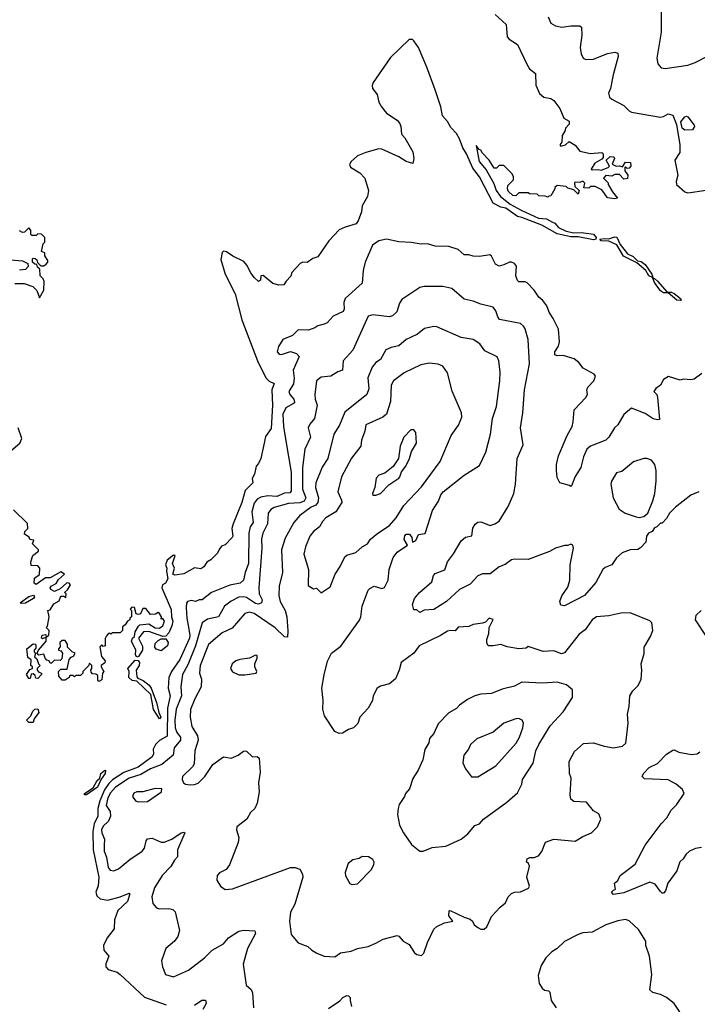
# Model space of a CAD drawing. Extents: x 1603745 to 1745082, y 385868 to 533966.
# Tile 385 of 646: x 1668096 to 1672546, y 458059 to 464527. Entities that reach past the tile are written whole.
import ezdxf

# ---------------------------------------------------------------- set-up
doc = ezdxf.new("R2010")
doc.units = 0

msp = doc.modelspace()

# ---------------------------------------------------------------- linework, layer by layer
at = {"layer": '0CON20XD'}
for points in [[(1672308.8, 464585), (1672308.9, 464445), (1672280, 464275), (1672287, 464237), (1672309.5, 464209.5), (1672335, 464205.8), (1672485, 464227.1), (1672533.3, 464245), (1672612.4, 464287.6)], [(1671219.8, 464559.8), (1671290, 464495), (1671298.2, 464415), (1671309.8, 464399.8), (1671365, 464364.4), (1671426.1, 464233.9), (1671445, 464204), (1671483.9, 464173.9), (1671487, 464097), (1671510.9, 464040.9), (1671537.8, 464017.8), (1671585, 464008.1), (1671603.8, 463995), (1671643.6, 463943.6), (1671670.7, 463880.7), (1671705, 463860), (1671705, 463840), (1671680, 463815), (1671676.2, 463795), (1671658.8, 463765), (1671657, 463723), (1671642.5, 463705), (1671650, 463695), (1671680, 463705), (1671705, 463726.2), (1671745, 463702), (1671775, 463662.5), (1671845, 463648.8), (1671920, 463655), (1671927.5, 463645), (1671927.5, 463622.5), (1671920, 463610), (1671872.5, 463585), (1671850, 463545), (1671855, 463540), (1671895, 463542.5), (1671915, 463537.5), (1671960, 463555), (1671970, 463565), (1671947.5, 463605), (1671975, 463627.5), (1671997.5, 463625), (1672002.5, 463615), (1671988.3, 463578.3), (1672013.6, 463563.6), (1672035, 463567.5), (1672055, 463560), (1672075, 463590), (1672108.3, 463588.3), (1672110, 463565), (1672098.3, 463551.7), (1672085, 463550), (1672075, 463560), (1672070, 463555), (1672070, 463535), (1672090, 463505), (1672087, 463483), (1672065, 463480), (1672035, 463510), (1672005, 463510), (1671985, 463500), (1671945, 463502.5), (1671930, 463485), (1671960, 463455), (1671960, 463445), (1671989.2, 463395), (1672022.5, 463355), (1672005, 463349.2), (1671956.7, 463356.7), (1671936, 463385), (1671918.8, 463408.8), (1671875, 463430), (1671845, 463430), (1671835, 463420), (1671801.7, 463421.7), (1671806.7, 463453.3), (1671795, 463465.6), (1671775, 463457.5), (1671745, 463460), (1671740, 463455), (1671741.7, 463431.7), (1671770, 463405), (1671765, 463380), (1671735, 463410), (1671695, 463420), (1671685, 463430), (1671625, 463437.5), (1671610, 463425), (1671610, 463415), (1671585, 463370), (1671571.7, 463368.3), (1671565, 463360), (1671547.5, 463367.5), (1671505, 463370), (1671495, 463380), (1671445, 463382.5), (1671435, 463390), (1671375, 463390), (1671355, 463370), (1671335, 463372.5), (1671305, 463400), (1671300, 463415), (1671301.7, 463438.3), (1671340, 463475), (1671340, 463495), (1671330, 463515), (1671275, 463570), (1671245, 463570), (1671228.3, 463551.7), (1671211.7, 463551.7), (1671180, 463605), (1671135, 463650), (1671125, 463670), (1671113.3, 463673.3), (1671095, 463700), (1671113.8, 463595), (1671160.4, 463540.4), (1671210, 463450), (1671225, 463405.6), (1671254.4, 463365), (1671318.2, 463315), (1671388.5, 463275), (1671502.6, 463222.6), (1671555, 463218.9), (1671595, 463197.3), (1671609.7, 463189.7), (1671635, 463161.4), (1671685, 463138), (1671735, 463126.7), (1671785, 463129.6), (1671865, 463116.9), (1671881.5, 463095), (1671880, 463085), (1671865, 463081.6), (1671765, 463100.7), (1671715, 463099.6), (1671625, 463119.7), (1671525, 463176), (1671395, 463228.1), (1671365, 463234.4), (1671287.9, 463287.9), (1671255, 463295.3), (1671205, 463320.8), (1671115, 463494.3), (1671071.6, 463551.6), (1671031.1, 463645), (1671005.8, 463685), (1670985, 463744.3), (1670965, 463778.9), (1670928, 463818), (1670905, 463857.1), (1670872.9, 463895), (1670862.1, 463955), (1670824.8, 464065), (1670770.2, 464215), (1670715, 464344.5), (1670685, 464388.9), (1670675, 464397.1), (1670655, 464396), (1670532.1, 464277.9), (1670417.1, 464115), (1670410, 464095), (1670414, 464075), (1670444.3, 464035), (1670455.6, 463985), (1670472.9, 463955), (1670505, 463912), (1670575, 463866.7), (1670592.5, 463845), (1670600, 463825), (1670602.5, 463775), (1670625, 463750), (1670678.8, 463658.8), (1670683.8, 463615), (1670677.5, 463582.5), (1670635, 463596), (1670586.8, 463626.8), (1670475.5, 463675.5), (1670455, 463679.4), (1670368.8, 463655), (1670315, 463632.5), (1670273.1, 463595), (1670262.9, 463575), (1670267.9, 463557.9), (1670329.8, 463519.8), (1670363.3, 463485), (1670386.7, 463405), (1670381.2, 463365), (1670344.5, 463305), (1670341.9, 463265), (1670320, 463205), (1670305, 463185.7), (1670232.5, 463165), (1670194.4, 463145.6), (1670125.6, 463074.4), (1670055, 462968), (1670021.4, 462958.6), (1669985, 462932.5), (1669955, 462933.3), (1669937.5, 462925), (1669883.6, 462866.4), (1669877, 462843), (1669845, 462810), (1669830, 462785), (1669797, 462783), (1669757.5, 462795), (1669695, 462846.7), (1669680, 462845), (1669677.5, 462815), (1669665, 462806.7), (1669635, 462832.5), (1669615, 462863.8), (1669588, 462915), (1669568.3, 462938.3), (1669495, 462972.5), (1669455, 463002), (1669435, 463006.2), (1669425, 462997.5), (1669417.5, 462952.5), (1669445.3, 462855), (1669510.6, 462725), (1669555.3, 462555), (1669657.1, 462285), (1669711.6, 462175), (1669735, 462153.2), (1669766.7, 462136.7), (1669751, 462095), (1669755.7, 461995.7), (1669748.2, 461841.8), (1669710.9, 461789.1), (1669700.8, 461745), (1669678.8, 461645), (1669665, 461612.5), (1669650, 461595), (1669638.8, 461541.2), (1669623.6, 461513.6), (1669626.2, 461485), (1669576.8, 461433.2), (1669553.9, 461355), (1669497.5, 461215), (1669489.2, 461185), (1669495.8, 461135), (1669491.2, 461125), (1669445, 461076.7), (1669422.3, 461067.7), (1669405, 461047.5), (1669395, 461023.3), (1669351.2, 460978.8), (1669325, 460962.5), (1669305, 460932.5), (1669285, 460920), (1669245, 460926.7), (1669175, 460887.5), (1669115, 460877.5), (1669102.5, 460885), (1669112.5, 460925), (1669100, 460955), (1669117, 461007), (1669105, 461010), (1669065, 460976.7), (1669054.4, 460945), (1669062.5, 460925), (1669060, 460905), (1669068.8, 460855), (1669054, 460826), (1669033.3, 460815), (1669028.8, 460795), (1669091.5, 460651.5), (1669092.3, 460605), (1669101.4, 460575), (1669095, 460546.2)], [(1671566.5, 464545), (1671584, 464504), (1671615, 464486.5), (1671657, 464477), (1671715, 464485.5), (1671775, 464485.8), (1671785, 464477.5), (1671788.6, 464425), (1671776.7, 464345), (1671783, 464303), (1671796.7, 464275), (1671815, 464266), (1671865, 464266.9), (1671957.5, 464305), (1672005, 464314), (1672025, 464306.7), (1672025.6, 464285), (1671993.1, 464165), (1671975.8, 464075), (1671964.1, 464044.1), (1671968.8, 464018.8), (1671985, 464004), (1672063.2, 463963.2), (1672098, 463928), (1672115, 463919.5), (1672305, 463886.5), (1672325, 463890), (1672355, 463908.9), (1672385, 463899.5), (1672408.9, 463838.9), (1672432.7, 463705), (1672430.8, 463655), (1672398.6, 463605), (1672418.9, 463505), (1672407.5, 463465), (1672408.8, 463445), (1672464.2, 463395), (1672485, 463389.5), (1672605, 463407.3)], [(1672465, 463801.1), (1672447.2, 463815), (1672438.2, 463855), (1672465, 463887.8), (1672475, 463892.5), (1672485, 463888.8), (1672526.2, 463835), (1672528.8, 463825), (1672515, 463804), (1672465, 463801.1)], [(1668063.9, 462793.9), (1668125, 462793.3), (1668182.5, 462775), (1668208.3, 462748.3), (1668225, 462700), (1668255, 462750), (1668256.4, 462806.4), (1668250, 462825), (1668230, 462845), (1668228.3, 462888.3), (1668211.7, 462901.7), (1668208.3, 462918.3), (1668195, 462920), (1668180, 462935), (1668180, 462955), (1668185, 462960), (1668198.3, 462958.3), (1668208.3, 462948.3), (1668211.7, 462931.7), (1668235, 462910), (1668255, 462910), (1668269.3, 462920.7), (1668280, 462935), (1668280, 462945), (1668260, 462975), (1668260, 462995), (1668240, 463005), (1668250, 463055), (1668260, 463065), (1668260, 463095), (1668238.3, 463118.3), (1668215, 463120), (1668205, 463110), (1668175, 463110), (1668170, 463115), (1668170, 463145), (1668155, 463160), (1668128.3, 463131.7), (1668115, 463130), (1668095, 463140)], [(1672576.3, 462203.7), (1672525, 462166.2), (1672505, 462162), (1672455, 462166), (1672435, 462160), (1672356.4, 462183.6), (1672325, 462163.3), (1672305, 462126.2), (1672275, 462104.3), (1672261.4, 462085), (1672280, 462065), (1672285.9, 462045.9), (1672298.8, 461901.2), (1672285, 461898), (1672257.5, 461905), (1672205, 461939.2), (1672115, 461974.2), (1672065, 461932.5), (1672023.6, 461866.4), (1672002.2, 461845), (1671965.6, 461785), (1671945, 461765.6), (1671845, 461724.6), (1671820, 461705), (1671798.5, 461655), (1671781.4, 461585), (1671744.3, 461525.7), (1671720, 461465), (1671715, 461460), (1671707, 461467), (1671642.5, 461485), (1671625, 461520), (1671620.6, 461565), (1671620.9, 461605), (1671635, 461662), (1671692.1, 461795), (1671724.5, 461855), (1671732.2, 461885), (1671737.8, 461965), (1671815, 462046), (1671824.4, 462065), (1671821.9, 462095), (1671827.4, 462112.6), (1671867.5, 462155), (1671878, 462185), (1671868.3, 462198.3), (1671797.7, 462237.7), (1671767.5, 462275), (1671738.3, 462298.3), (1671665, 462321.2), (1671625, 462319.2), (1671611.2, 462325), (1671610, 462345), (1671635, 462383.3), (1671641.7, 462411.7), (1671634.2, 462495), (1671600.8, 462565), (1671572.9, 462605), (1671557.6, 462647.6), (1671532.7, 462682.7), (1671506, 462705), (1671475, 462750), (1671427.9, 462797.9), (1671415, 462804.2), (1671375, 462804.4), (1671365, 462813.8), (1671355.6, 462845), (1671358.5, 462908.5), (1671346, 462925), (1671326.1, 462933.9), (1671312.5, 462935), (1671275, 462916), (1671245, 462908.8), (1671221.7, 462921.7), (1671195, 462973.8), (1671182.7, 462982.7), (1671115, 462972.2), (1671075, 462974.2), (1671045, 462983.3), (1671015, 462981.2), (1670975, 463016.7), (1670915, 463037.5), (1670825, 463038.6), (1670775, 463054.3), (1670732.4, 463052.4), (1670666.1, 463063.9), (1670585, 463067.5), (1670505, 463085.8), (1670455, 463073.8), (1670413.7, 463046.3), (1670364.3, 462935), (1670351.4, 462878.6), (1670344.3, 462795.7), (1670234.2, 462695), (1670225, 462670), (1670227.1, 462625), (1670220.9, 462609.1), (1670155, 462580), (1670115, 462535.8), (1670095, 462527.1), (1670055, 462516.9), (1670035, 462502.9), (1669992.2, 462487.8), (1669925, 462488.6), (1669887, 462453), (1669824, 462425), (1669795, 462380), (1669787.5, 462345), (1669799.7, 462329.7), (1669815, 462328.1), (1669875, 462346.9), (1669913.4, 462333.4), (1669932, 462315), (1669891.6, 462225), (1669898.4, 462171.6), (1669894.7, 462135.3), (1669862.5, 462085), (1669870.6, 462065), (1669895.6, 462035), (1669901.1, 462015), (1669895.3, 462004.7), (1669843.8, 461976.2), (1669824.3, 461935), (1669829.1, 461855), (1669848.5, 461735), (1669878.6, 461555), (1669879.3, 461430.7), (1669870.5, 461419.5), (1669835, 461417.7), (1669785, 461395.6), (1669725, 461398.5), (1669679.1, 461390.9), (1669655, 461377.7), (1669635, 461350.5), (1669620.4, 461295), (1669628.9, 461225), (1669608.6, 461195), (1669600.6, 461155), (1669598.8, 460955), (1669576.2, 460895), (1669565.5, 460844.5), (1669543.9, 460826.1), (1669475, 460811.4), (1669356.7, 460765), (1669295, 460716.2), (1669274.6, 460715.4), (1669250, 460705), (1669225, 460711.5), (1669198.6, 460705), (1669191.5, 460695), (1669188.6, 460665), (1669192.7, 460595), (1669202.8, 460547.2), (1669213.5, 460485), (1669211.1, 460465), (1669148.3, 460325), (1669092.4, 460245), (1669075.2, 460205), (1669070.2, 460135), (1669083.7, 460085), (1669066, 460005), (1669065, 459821.2), (1669015, 459791.9), (1668988.7, 459765), (1668973.2, 459735), (1668975.2, 459705), (1668965.9, 459684.1), (1668875, 459617.1), (1668778.9, 459581.1), (1668705.8, 459534.2), (1668681, 459509), (1668652.7, 459467.3), (1668622, 459395), (1668609.7, 459345), (1668609.4, 459295), (1668585.9, 459245), (1668576.3, 459195), (1668578.9, 459075), (1668615.9, 458895), (1668611.7, 458838.3), (1668596.2, 458795), (1668601.5, 458771.5), (1668625, 458751.1), (1668673.7, 458743.7), (1668755, 458764.2), (1668815, 458790), (1668818.8, 458785), (1668803.8, 458735), (1668740, 458675), (1668717.5, 458615), (1668715.6, 458555), (1668669.4, 458495), (1668646.7, 458445), (1668649.4, 458415), (1668682, 458375), (1668660.8, 458325), (1668661.4, 458305), (1668677.6, 458287.6), (1668735, 458269.6), (1668755.8, 458255.8), (1668915, 458106.9), (1669056.8, 458056.8)], [(1672435, 462682.5), (1672411.5, 462685), (1672355, 462732.5), (1672325, 462733.2), (1672304.5, 462745), (1672265, 462801.5), (1672252.7, 462832.7), (1672227.3, 462845), (1672208.4, 462878.4), (1672148.8, 462928.8), (1672062.5, 462972.5), (1672018.1, 463048.1), (1671965, 463071.1), (1671914.1, 463074.1), (1671906, 463085), (1671935, 463089.7), (1671965, 463086.4), (1672005, 463100.5), (1672017.3, 463097.3), (1672040.7, 463050.7), (1672088.3, 462988.3), (1672125, 462971.2), (1672153.5, 462943.5), (1672177.8, 462937.8), (1672205, 462918.4), (1672247.7, 462855), (1672256.7, 462826.7), (1672265, 462827.3), (1672285, 462809.4), (1672347.9, 462737.9), (1672375, 462736.7), (1672395, 462728.4), (1672436.2, 462695), (1672439.4, 462685), (1672435, 462682.5)], [(1668035, 462950), (1668113.9, 462943.9), (1668150, 462925), (1668152.5, 462905), (1668135, 462886.7), (1668095, 462882.5)], [(1671105.2, 460874.8), (1671055, 460819.1), (1670985, 460784.6), (1670899.1, 460705), (1670815, 460652.2), (1670752.9, 460647.1), (1670725, 460633.3), (1670705, 460650), (1670685, 460650), (1670676.7, 460685), (1670690, 460725), (1670721.1, 460765), (1670802.5, 460835), (1670812.9, 460875), (1670825, 460888.8), (1670887.5, 460912.5), (1670905.6, 460965), (1670945, 461017.5), (1670995.4, 461104.6), (1671025, 461127.5), (1671065, 461136.7), (1671073.1, 461186.9), (1671086.4, 461213.6), (1671105, 461225.6), (1671125, 461228.5), (1671185, 461204.5), (1671217.5, 461215), (1671245, 461232.5), (1671305, 461328.8), (1671341.1, 461415), (1671352.5, 461475), (1671364.4, 461645), (1671402.5, 461735), (1671384.2, 461845), (1671400, 461945), (1671410.9, 462095), (1671445.3, 462265.3), (1671434.6, 462425), (1671415, 462496), (1671404.6, 462514.6), (1671385, 462531.4), (1671247.5, 462557.5), (1671235.7, 462575), (1671224.2, 462615), (1671205, 462637.5), (1671125, 462658.6), (1671075, 462678.6), (1671015, 462690), (1670935, 462760.5), (1670875, 462773.3), (1670753.2, 462773.2), (1670725, 462767.5), (1670605, 462689.2), (1670589.4, 462665), (1670572.6, 462607.4), (1670545, 462581.1), (1670525, 462575.6), (1670415, 462588.6), (1670385, 462580), (1670283.5, 462355), (1670221.4, 462285), (1670215.3, 462224.7), (1670185, 462214.4), (1670140, 462185), (1670075, 462179.4), (1670045.7, 462155), (1670035.4, 462065), (1670037.3, 462035), (1670050.5, 461995), (1670032.5, 461907.5), (1670000.8, 461869.2), (1669991.1, 461845), (1670006.2, 461785), (1669969.1, 461705), (1669952.5, 461585), (1669952.8, 461527.2), (1669953.6, 461443.6), (1669974.8, 461385), (1669965, 461365.2), (1669935, 461353.1), (1669861.8, 461348.2), (1669768, 461322), (1669745, 461308.5), (1669726.8, 461285), (1669724.1, 461215), (1669691.9, 461155), (1669683.3, 461115), (1669686.3, 461055), (1669666, 460795), (1669669.8, 460755), (1669687.4, 460715), (1669683.4, 460696.6), (1669665, 460688), (1669645, 460691.7), (1669585, 460730.4), (1669565, 460736.5), (1669535, 460734.2), (1669485, 460707.8), (1669440, 460675), (1669400.6, 460605), (1669330.3, 460589.7), (1669295.2, 460564.8), (1669250, 460415), (1669200.6, 460289.4), (1669165.8, 460225), (1669154.2, 460145), (1669157.8, 460085), (1669122.9, 459997.1), (1669115.4, 459925), (1669117.5, 459875), (1669126.9, 459845), (1669151.1, 459815), (1669152.6, 459795), (1669110.4, 459745), (1669103.5, 459695), (1669030.4, 459635), (1668954.9, 459605.1), (1668892.2, 459567.8), (1668814.9, 459545.1), (1668725, 459485.6), (1668692.5, 459447.5), (1668675, 459414.6), (1668664.4, 459365), (1668689.6, 459325), (1668691.8, 459295), (1668678.5, 459261.5), (1668645, 459229.2), (1668633.7, 459205), (1668634.8, 459184.8), (1668651.8, 459145), (1668650, 459105), (1668651.2, 459065), (1668666, 459025), (1668677.5, 458957.5), (1668691.1, 458941.1), (1668715, 458936.7), (1668745, 458948.1), (1668819.3, 459010.7), (1668899.5, 459065), (1668914.6, 459085), (1668926.6, 459133.4), (1668935, 459145.8), (1668965, 459150.6), (1669025, 459124.7), (1669044.7, 459124.7), (1669095.7, 459144.3), (1669157.5, 459185), (1669175, 459189.1), (1669181.4, 459185), (1669133.4, 459075), (1669132.9, 459027.1), (1669113, 459007), (1669088.5, 458965), (1669032.3, 458905), (1668981.8, 458825), (1668962.7, 458765), (1668970.9, 458720.9), (1668995, 458692), (1669015, 458685.8), (1669075, 458688.8), (1669101.7, 458681.7), (1669117.7, 458667.7), (1669145.8, 458545), (1669135.6, 458505), (1669112.9, 458475), (1669056, 458425), (1669027.1, 458345), (1669032.9, 458305), (1669054.2, 458255), (1669105, 458240), (1669205, 458284.3), (1669309.2, 458365), (1669360.8, 458415), (1669435, 458457.5), (1669468, 458495), (1669535, 458538.6), (1669565.7, 458545.7), (1669640.8, 458540.8), (1669644.2, 458525), (1669592.7, 458425), (1669563.8, 458323.8), (1669584, 458185), (1669615.6, 458155.6), (1669624.4, 458135), (1669632, 458035)], [(1670165, 458370.6), (1670202.7, 458397.3), (1670271.9, 458408.1), (1670315, 458425.5), (1670385, 458440), (1670435, 458460), (1670482.4, 458487.6), (1670575, 458510.8), (1670586.9, 458506.9), (1670615, 458473.3), (1670653, 458453), (1670688.3, 458398.3), (1670705, 458386.7), (1670735, 458380), (1670750, 458395), (1670774.1, 458465.9), (1670815, 458553.3), (1670835, 458570), (1670886.1, 458593.9), (1670940, 458605), (1670915, 458640), (1670917.5, 458672.5), (1670923.6, 458676.4), (1671015, 458631.2), (1671055, 458618.8), (1671070, 458605), (1671081.7, 458581.7), (1671105, 458563.8), (1671125, 458553.3), (1671147, 458553), (1671165, 458567.5), (1671193.9, 458636.1), (1671252.3, 458697.7), (1671287.5, 458725), (1671303.3, 458765), (1671325, 458787.5), (1671345, 458796.2), (1671385, 458798.8), (1671437.9, 458822.1), (1671444, 458835), (1671427.5, 458895), (1671443.6, 458966.4), (1671436.7, 458985), (1671423.8, 458995), (1671430, 459015), (1671445.9, 459024.1), (1671475.8, 459024.2), (1671502.5, 459035), (1671525, 459062.5), (1671550, 459125), (1671605, 459143.3), (1671745, 459130), (1671795, 459162), (1671852.5, 459185), (1671890, 459225), (1671913.3, 459275), (1671900, 459310), (1671865, 459330), (1671818, 459388), (1671735, 459391.2), (1671716.4, 459406.4), (1671711.2, 459435), (1671718.8, 459545), (1671708, 459575), (1671704.2, 459655), (1671739.7, 459720.3), (1671798.3, 459771.7), (1671865, 459776), (1671935, 459754), (1671995, 459744), (1672055, 459753.8), (1672077.5, 459775), (1672092.9, 459905), (1672087.5, 459965), (1672099.4, 460015), (1672104.3, 460085), (1672122.2, 460117.8), (1672157.6, 460152.4), (1672178.1, 460195), (1672183.1, 460255), (1672177.1, 460295), (1672197.4, 460362.6), (1672196.7, 460405), (1672238.1, 460475), (1672254.3, 460515), (1672248, 460565), (1672235, 460578), (1672105, 460630), (1672045, 460627.5), (1671965, 460610.6), (1671885, 460604.4), (1671855, 460584.3), (1671810.6, 460519.4), (1671769.9, 460490.1), (1671675, 460367.5), (1671655, 460361.4), (1671605, 460380.5), (1671535, 460375.7), (1671435, 460410), (1671421.7, 460398.3), (1671375, 460394.3), (1671297.7, 460407.7), (1671255, 460423.3), (1671205, 460414), (1671172.5, 460415), (1671163.9, 460433.9), (1671163.8, 460455), (1671176.7, 460495), (1671180, 460535), (1671205, 460587.5), (1671180, 460595), (1671155, 460570), (1671135, 460563.3), (1671075, 460553.8), (1671045, 460540), (1670975, 460536.2), (1670955, 460513.3), (1670925, 460515.6), (1670905, 460510.4), (1670859.1, 460480.9), (1670718.8, 460415), (1670684.2, 460365), (1670601.2, 460305), (1670589.2, 460255), (1670565, 460198), (1670525, 460164), (1670465, 460150), (1670444.2, 460135.8), (1670418, 460085), (1670414, 460055), (1670384.3, 460005), (1670330, 459945), (1670315.9, 459904.1), (1670287.5, 459875), (1670255, 459864), (1670215, 459840), (1670195, 459837.5), (1670165, 459852), (1670096.9, 459955), (1670087.5, 459997.5), (1670089.4, 460055), (1670080.4, 460135), (1670095.5, 460224.5), (1670117.8, 460312.2), (1670143.7, 460366.3), (1670205, 460411.2), (1670328.3, 460581.7), (1670337.1, 460605), (1670346.1, 460675), (1670385, 460778.8), (1670395, 460790.8), (1670425, 460805.5), (1670475, 460790.6), (1670492.4, 460797.6), (1670516, 460846), (1670521.5, 460915), (1670549.1, 460995), (1670575, 461029.6), (1670643.8, 461075), (1670621.8, 461111.8), (1670625, 461137.1), (1670635, 461148.2), (1670656.5, 461146.5), (1670670.4, 461125), (1670675, 461094), (1670696.9, 461105), (1670715, 461144.2), (1670758.5, 461151.5), (1670806.4, 461303.6), (1670846.9, 461363.1), (1670861.9, 461405), (1670877.5, 461425), (1671015, 461534.4), (1671115, 461598.6), (1671157.5, 461685), (1671188.2, 461805), (1671202, 461908), (1671227.7, 461985), (1671250, 462155), (1671251.7, 462211.7), (1671243.8, 462285), (1671231.7, 462311.7), (1671152, 462352), (1671117.2, 462397.2), (1671075, 462426), (1670995, 462439.4), (1670835, 462509.4), (1670815, 462511.4), (1670755, 462498.1), (1670708.1, 462461.9), (1670661.8, 462438.2), (1670634.2, 462425), (1670585, 462384.5), (1670535, 462374.6), (1670501.5, 462358.5), (1670465, 462295.6), (1670435.6, 462274.4), (1670410.4, 462245), (1670383.1, 462175), (1670388.3, 462101.7), (1670376.7, 462065), (1670232.3, 461947.7), (1670197.2, 461862.8), (1670158.5, 461805), (1670119.1, 461645), (1670082.8, 461587.2), (1670040.2, 461485), (1670039.8, 461455), (1670057.8, 461385), (1670053.8, 461355), (1670041.3, 461338.7), (1670010.9, 461325), (1669935, 461270.8), (1669896.7, 461225), (1669839.7, 461120.3), (1669815.4, 461045), (1669821.8, 460895), (1669800.9, 460805), (1669798.2, 460745), (1669806.8, 460705), (1669839.2, 460645), (1669850, 460605), (1669857.9, 460512.1), (1669855, 460470), (1669835, 460472.5), (1669772.9, 460532.9), (1669635, 460625.3), (1669605, 460635.3), (1669575, 460625.5), (1669490.9, 460529.1), (1669425, 460499.4), (1669336.6, 460423.4), (1669281.1, 460285), (1669277.5, 460235), (1669289.4, 460195), (1669288.2, 460145), (1669246, 460065), (1669218.5, 459995), (1669214.7, 459944.7), (1669226.9, 459885), (1669263.3, 459823.3), (1669267.1, 459795), (1669245.5, 459725), (1669241.3, 459638.7), (1669230.8, 459619.2), (1669166, 459555), (1669163.3, 459535), (1669172.5, 459515), (1669185.8, 459505.8), (1669215, 459501.9), (1669245, 459502.5), (1669268.8, 459511.2), (1669310.8, 459555), (1669365, 459633.8), (1669435, 459684), (1669485, 459676.7), (1669530, 459695), (1669565, 459722.5), (1669575, 459723.3), (1669585, 459722.5), (1669623.9, 459683.9), (1669655, 459686.7), (1669668.8, 459675), (1669676.2, 459585), (1669664, 459515), (1669668, 459455), (1669655, 459380), (1669641.2, 459345), (1669611.8, 459318.2), (1669587.1, 459275), (1669522.5, 459225), (1669519.2, 459205), (1669535.8, 459155), (1669531.7, 459121.7), (1669473.7, 458976.3), (1669452.5, 458945), (1669407.8, 458922.2), (1669392.5, 458905), (1669390.6, 458875), (1669415, 458835.8), (1669445, 458814.3), (1669493.2, 458816.8), (1669875, 458958), (1669905, 458958.8), (1669935, 458947.5), (1669953.3, 458915), (1669956.2, 458895), (1669902.7, 458717.3), (1669874.2, 458665), (1669868, 458605), (1669878.3, 458518.3), (1669923.9, 458463.9), (1669989.3, 458439.3), (1670015, 458414.2), (1670046.7, 458395), (1670095.8, 458375.8), (1670165, 458370.6)], [(1670075, 460761.2), (1670135, 460801.2), (1670168.1, 460885), (1670201.1, 460935), (1670230.6, 460999.4), (1670245, 461010), (1670303.1, 461026.9), (1670345.8, 461065), (1670380, 461085), (1670400.6, 461115), (1670448.9, 461155), (1670524.7, 461205.3), (1670568.5, 461255), (1670618.5, 461335), (1670735, 461459.4), (1670857.9, 461625), (1670930, 461795), (1670976.9, 461863.1), (1671000, 461915), (1670998, 461945), (1670936.1, 462086.1), (1670905, 462206.2), (1670875, 462250), (1670844.4, 462264.4), (1670785, 462270), (1670730.7, 462259.3), (1670621.8, 462208.2), (1670551.2, 462155), (1670534.8, 462125.2), (1670531.1, 462018.9), (1670505, 461936), (1670481.9, 461915), (1670368.9, 461865), (1670363.3, 461825), (1670340, 461765), (1670337.5, 461725), (1670275, 461647.1), (1670210.5, 461525), (1670184.5, 461425), (1670210.5, 461370.5), (1670210.7, 461355), (1670173.1, 461295), (1670105.6, 461255), (1670085, 461230.8), (1670065, 461195.5), (1670025.3, 461164.7), (1670002.2, 461135), (1669972.7, 461065), (1669961.5, 461015), (1669991.8, 460915), (1669990.5, 460810.5), (1670025, 460787.5), (1670045, 460792.5), (1670075, 460761.2)], [(1668036.7, 461695), (1668096.7, 461745), (1668110, 461775), (1668086.2, 461845)], [(1670415, 461402.5), (1670435, 461404), (1670466, 461415), (1670519.6, 461470.4), (1670585, 461514.4), (1670591.9, 461525), (1670603.3, 461556.7), (1670632, 461595), (1670656, 461645), (1670670, 461690), (1670702.9, 461745), (1670697.5, 461815), (1670685, 461833.8), (1670665, 461833.8), (1670619.4, 461785), (1670595.7, 461725), (1670584, 461645), (1670549.1, 461590.9), (1670495, 461548), (1670454, 461535), (1670438, 461515), (1670428.8, 461455), (1670412.5, 461415), (1670415, 461402.5)], [(1672165, 461256.7), (1672195, 461263.3), (1672222.5, 461285), (1672254.1, 461365.9), (1672268, 461415), (1672277.1, 461495), (1672276.7, 461565), (1672268.1, 461605), (1672245, 461632.5), (1672214.1, 461644.1), (1672195, 461644.2), (1672126.9, 461623.1), (1672051.3, 461558.7), (1672015, 461549.4), (1671983.8, 461495), (1671978.8, 461475), (1671993.3, 461385), (1672032.3, 461312.3), (1672072.5, 461285), (1672145, 461261.2), (1672165, 461256.7)], [(1672556, 461425), (1672505, 461404), (1672403.3, 461325), (1672364.1, 461285.9), (1672345, 461250), (1672315, 461220), (1672305, 461220), (1672280, 461195), (1672265, 461190), (1672250, 461165), (1672227, 461153), (1672212.5, 461135), (1672207.5, 461095), (1672173, 461057), (1672155, 461046.7), (1672105, 461043.8), (1672053.3, 461025), (1672015, 460991.2), (1671986, 460945), (1671940.9, 460929.1), (1671925, 460916), (1671879.8, 460830.2), (1671805, 460744.3), (1671675, 460677.5), (1671650, 460680), (1671642.9, 460705), (1671656.8, 460743.2), (1671695, 460798.8), (1671710, 460845), (1671711.8, 460945), (1671734.2, 461055), (1671728, 461075), (1671715, 461082.5), (1671695, 461072.5), (1671675, 461072.5), (1671615, 461056), (1671575, 461034.2), (1671435, 460980.5), (1671345, 460984.2), (1671325, 460978.1), (1671285, 460948.5), (1671245, 460932.7), (1671185, 460886.4), (1671135, 460887.7), (1671105.2, 460874.8)], [(1669095, 460546.2), (1669075, 460500), (1669055, 460476.7), (1669035, 460476.2), (1668945, 460509.1), (1668908, 460505), (1668876, 460465), (1668902.1, 460412.1), (1668903.5, 460385), (1668876.2, 460343.8), (1668865, 460339.2), (1668855.7, 460355), (1668858.2, 460385), (1668830, 460445), (1668836.2, 460463.8), (1668850, 460475), (1668854.3, 460505.7), (1668876.2, 460543.8), (1668885, 460551.9), (1668945, 460559.2), (1668985, 460533.1), (1669015, 460530), (1669035.6, 460545), (1669046.9, 460575), (1669035, 460592.5), (1669025, 460590), (1669027.5, 460605), (1669015, 460626.7), (1669005, 460632.5), (1668987, 460623), (1668955, 460620), (1668925, 460660), (1668905, 460660), (1668890, 460625), (1668875, 460620), (1668860, 460625), (1668850, 460665), (1668833, 460667), (1668822.5, 460655), (1668830, 460645), (1668830, 460605), (1668820, 460595), (1668820, 460585), (1668803.6, 460576.4), (1668788.3, 460551.7), (1668771.7, 460538.3), (1668770, 460515), (1668755, 460500), (1668705, 460500), (1668695, 460490), (1668687.5, 460497.5), (1668680, 460495), (1668665, 460480), (1668658.3, 460461.7), (1668657, 460413), (1668645, 460410), (1668635, 460420), (1668623, 460407), (1668633, 460343), (1668656.7, 460315), (1668655, 460302.5), (1668630, 460285), (1668630, 460275), (1668647.5, 460245), (1668640, 460235), (1668635, 460190), (1668615, 460180), (1668608.3, 460188.3), (1668608.3, 460218.3), (1668597, 460227), (1668575, 460230), (1668565, 460240), (1668562.5, 460255), (1668570, 460265), (1668570, 460285), (1668555, 460300), (1668548.3, 460281.7), (1668510, 460245), (1668510, 460235), (1668495, 460220), (1668465, 460220), (1668455, 460210), (1668445, 460220), (1668425, 460220), (1668420, 460205), (1668395, 460187.5), (1668375, 460187.5), (1668352.5, 460215), (1668350, 460245), (1668365, 460260), (1668408.3, 460261.7), (1668420, 460325), (1668435, 460340), (1668450, 460345), (1668460, 460365), (1668440, 460375), (1668410, 460405), (1668410, 460425), (1668395, 460450), (1668375, 460450), (1668360, 460435), (1668361.7, 460408.3), (1668350, 460395), (1668350, 460385), (1668365, 460380), (1668377.5, 460365), (1668371.7, 460328.3), (1668361.7, 460318.3), (1668325, 460320), (1668305, 460300), (1668295, 460300), (1668290, 460315), (1668275, 460320), (1668263, 460333), (1668255, 460360), (1668222.5, 460352.5), (1668210, 460365), (1668220, 460385), (1668270, 460445), (1668270, 460470), (1668245, 460460), (1668240, 460465), (1668242.5, 460485), (1668268.3, 460488.3), (1668270, 460470), (1668287, 460483), (1668290, 460515), (1668270, 460535), (1668277.5, 460542.5), (1668290, 460605), (1668280, 460645), (1668295, 460650), (1668320.7, 460689.3), (1668355, 460710), (1668365, 460740), (1668385, 460740), (1668398.3, 460731.7), (1668400, 460755), (1668390, 460765), (1668409.3, 460780.7), (1668430, 460815), (1668420, 460825), (1668405, 460826.7), (1668360.7, 460789.3), (1668325, 460771.2), (1668300, 460785), (1668296.7, 460795), (1668302.5, 460805), (1668335, 460823.3), (1668350.7, 460849.3), (1668390, 460885), (1668365, 460900), (1668295, 460860), (1668265, 460860), (1668205, 460817.5), (1668190, 460825), (1668192.5, 460857.5), (1668227, 460883), (1668227.5, 460925), (1668215, 460940), (1668171.7, 460941.7), (1668170, 460965), (1668183, 461007), (1668220, 461035), (1668220, 461045), (1668180, 461085), (1668188.3, 461108.3), (1668161.7, 461111.7), (1668158.3, 461128.3), (1668128.3, 461148.3), (1668130, 461165), (1668150, 461185), (1668146.7, 461216.7), (1668055, 461307.5)], [(1668105, 460692.5), (1668101.7, 460698.3), (1668155, 460737.5), (1668186.2, 460746.2), (1668192.5, 460735), (1668187.5, 460725), (1668135, 460693.3), (1668105, 460692.5)], [(1672606, 460475), (1672534.2, 460585), (1672538.8, 460615), (1672572.5, 460645)], [(1668215, 460200), (1668201.7, 460201.7), (1668198.3, 460218.3), (1668185, 460230), (1668171.7, 460228.3), (1668165, 460200), (1668155, 460200), (1668140, 460225), (1668161.7, 460258.3), (1668180, 460265), (1668180, 460275), (1668170, 460285), (1668171.7, 460321.7), (1668148.3, 460338.3), (1668142.5, 460395), (1668185, 460427.5), (1668200, 460425), (1668202.5, 460415), (1668201.7, 460398.3), (1668190, 460385), (1668190, 460375), (1668200, 460365), (1668192.5, 460342.5), (1668208.3, 460328.3), (1668220, 460295), (1668230, 460285), (1668210, 460265), (1668210, 460255), (1668221.7, 460241.7), (1668240, 460235), (1668240, 460225), (1668215, 460200)], [(1669025, 460380), (1668991.7, 460391.7), (1668982.5, 460405), (1668985, 460430), (1669005, 460450), (1669025, 460460), (1669055, 460460), (1669070, 460435), (1669067.5, 460415), (1669025, 460380)], [(1669015, 459934.4), (1668973.6, 459995), (1668956.2, 460095), (1668865, 460182.9), (1668835, 460185.6), (1668811.9, 460205), (1668814.4, 460245), (1668807.1, 460265), (1668855, 460320), (1668875, 460317.5), (1668883.5, 460305), (1668881.1, 460285), (1668860.9, 460255), (1668865, 460210), (1668871.5, 460201.5), (1668907.1, 460187.1), (1668945.3, 460155.3), (1668959.5, 460135), (1668995, 460042), (1669008.9, 459975), (1669022.2, 459945), (1669015, 459934.4)], [(1669535, 460222.9), (1669575, 460224.2), (1669650, 460235), (1669652.5, 460245), (1669640, 460275), (1669640, 460295), (1669656.4, 460333.6), (1669655, 460350), (1669645, 460352.5), (1669606.2, 460333.8), (1669541.2, 460325), (1669516, 460315), (1669492, 460295), (1669480.8, 460265), (1669492.6, 460242.6), (1669535, 460222.9)], [(1670745, 459064.4), (1670805, 459089.2), (1670895, 459097.1), (1670995, 459142.9), (1671040, 459180), (1671085.9, 459234.1), (1671115, 459244.2), (1671141.2, 459275), (1671295, 459388.1), (1671365, 459447.5), (1671393.5, 459505), (1671397.8, 459535), (1671467.4, 459642.6), (1671485.6, 459725), (1671505.5, 459765), (1671581, 459889), (1671665, 459980), (1671727.5, 460075), (1671726.7, 460125), (1671687.2, 460157.2), (1671626.3, 460176.3), (1671531.4, 460168.6), (1671395, 460174.4), (1671345, 460150), (1671265, 460128.5), (1671195, 460101.5), (1671125, 460095.6), (1671085, 460085.6), (1671037.9, 460062.1), (1670985.5, 460024.5), (1670965, 460001.4), (1670915, 459974), (1670845, 459902.5), (1670815, 459838.8), (1670787.5, 459805), (1670783.2, 459776.8), (1670757.9, 459732.1), (1670742.9, 459665), (1670713.8, 459596.2), (1670677.3, 459542.7), (1670656, 459475), (1670630, 459445), (1670623.8, 459425), (1670588.3, 459371.7), (1670580.8, 459345), (1670578, 459305), (1670591.2, 459235), (1670615.8, 459185), (1670668.8, 459108.8), (1670724.7, 459064.7), (1670745, 459064.4)], [(1668185, 459910), (1668155, 459910), (1668140, 459925), (1668170, 459955), (1668182.5, 459985), (1668195, 459997.5), (1668215, 460000), (1668222.5, 459975), (1668190, 459935), (1668185, 459910)], [(1671105, 459552.9), (1671223.4, 459626.6), (1671356.4, 459775), (1671378.8, 459815), (1671401.1, 459875), (1671405.8, 459905), (1671396.2, 459925), (1671375, 459935.5), (1671355, 459935.4), (1671275, 459905.7), (1671205, 459846.9), (1671097.9, 459802.1), (1671056, 459765), (1671044.2, 459735), (1671013.5, 459696.5), (1671007.1, 459645), (1671024.2, 459605), (1671064.3, 459554.3), (1671105, 459552.9)], [(1672575, 459090), (1672535, 459083.6), (1672495, 459065.6), (1672473.1, 459045), (1672454.5, 459015.5), (1672432.5, 458995), (1672411.2, 458935), (1672351.9, 458855), (1672337.1, 458805), (1672325, 458790), (1672315, 458790), (1672305, 458800), (1672269.2, 458849.2), (1672235, 458861.5), (1672065, 458791.2), (1671995, 458780), (1671983.8, 458795), (1671995, 458810), (1672010, 458815), (1672002.5, 458855), (1672025, 458872.5), (1672040, 458905), (1672139.4, 458980.6), (1672205, 459104.3), (1672308.5, 459245), (1672345.3, 459284.7), (1672375.8, 459334.2), (1672410.7, 459369.3), (1672459.4, 459445), (1672449.3, 459469.3), (1672408.6, 459505), (1672355, 459533.5), (1672200.5, 459540.5), (1672184.2, 459555), (1672193.1, 459575), (1672230.8, 459615), (1672285, 459641.8), (1672345, 459703.3), (1672385, 459728.8), (1672395, 459730), (1672425, 459715.6), (1672508.8, 459701.2), (1672545, 459704), (1672562.3, 459717.7)], [(1668535, 459434.5), (1668521.2, 459435), (1668521.9, 459445), (1668577.9, 459482.1), (1668605, 459528.6), (1668621.4, 459545), (1668628.9, 459575), (1668655, 459596.9), (1668660, 459595), (1668658.2, 459575), (1668630.9, 459539.1), (1668606.2, 459485), (1668535, 459434.5)], [(1668875, 459388.8), (1668935, 459392), (1669027.5, 459455), (1669030, 459475), (1668985, 459476), (1668905, 459455.8), (1668865, 459454.2), (1668844.6, 459445.4), (1668837.1, 459425), (1668857.5, 459395), (1668875, 459388.8)], [(1670277, 458847), (1670315, 458850), (1670405, 458942.5), (1670422.5, 458975), (1670423, 458993), (1670415, 459010), (1670387.7, 459027.7), (1670345, 459030), (1670325, 459017.5), (1670285, 459008.1), (1670254.2, 458985), (1670234, 458925), (1670235, 458902.5), (1670265, 458853.3), (1670277, 458847)], [(1672465.7, 457955.7), (1672394.4, 458064.4), (1672345, 458104.4), (1672305, 458124.4), (1672255, 458136.2), (1672233.8, 458155), (1672248.6, 458255), (1672231.9, 458375), (1672208.1, 458445), (1672209.2, 458475), (1672160.3, 458550.3), (1672097.9, 458607.9), (1672075, 458615.7), (1672025, 458606.8), (1671945, 458580.5), (1671855, 458533.3), (1671795, 458527.8), (1671763.3, 458516.7), (1671675, 458471.4), (1671625, 458425.8), (1671592, 458405), (1671552, 458365), (1671520, 458315), (1671502.3, 458247.7), (1671508.8, 458195), (1671526.7, 458165), (1671542.7, 458152.7), (1671568.6, 458148.6), (1671578.6, 458138.6), (1671585.8, 458085), (1671620, 458035)], [(1670125, 458030.8), (1670198.3, 458081.7), (1670218.8, 458105), (1670245, 458116.2), (1670256.2, 458115), (1670266.5, 458105), (1670265.6, 458085), (1670276.2, 458045)], [(1669245, 458054.3), (1669292.7, 458087.3), (1669315.9, 458085.9), (1669320.4, 458065), (1669298.8, 458025)]]:
    msp.add_lwpolyline(points, dxfattribs=at)

doc.saveas('drawing.dxf')
